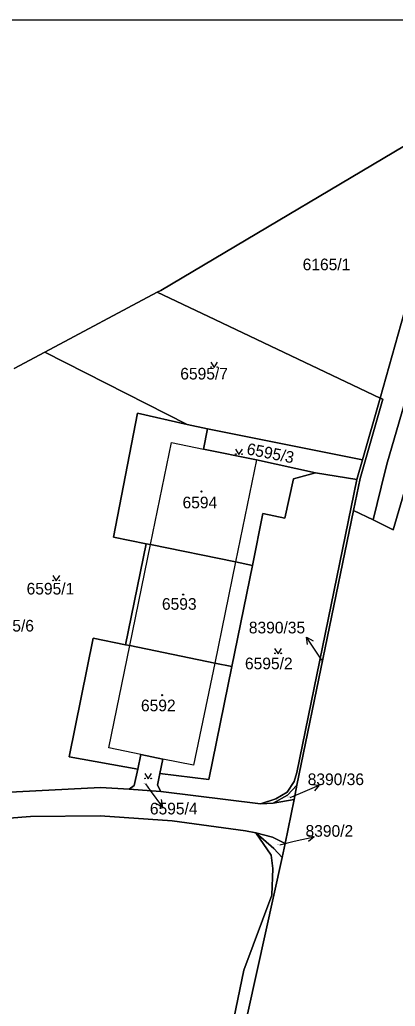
# Model space of a CAD drawing. Extents: x -596233 to -595156, y -1161235 to -1159375.
# Drawn here: x -595554.5 to -595499.7, y -1159520.6 to -1159376.6 of the extents above; entities that cross this region are included whole.
import ezdxf

# ---------------------------------------------------------------- set-up
doc = ezdxf.new("R2010")
doc.units = 0
for name, color, linetype in [('KN_CAR_KR', 7, 'Continuous'), ('KN_KULTURY', 7, 'Continuous'), ('KN_PARC_CIS_POM', 7, 'Continuous'), ('KN_PARC_CIS_POZ', 7, 'Continuous'), ('KN_PARC_CIS_STAV', 7, 'Continuous'), ('KN_PARC_PLOCHA', 7, 'Continuous'), ('PARC_C_SIPKA', 7, 'Continuous'), ('parcely_l', 7, 'Continuous')]:
    doc.layers.add(name, color=color, linetype=linetype)

msp = doc.modelspace()

# ---------------------------------------------------------------- linework, layer by layer
at = {"layer": 'KN_CAR_KR'}
for points in [[(-595535.4, -1159453.21), (-595532.33, -1159438.3)], [(-595532.33, -1159438.3), (-595527.67, -1159439.26)], [(-595519.95, -1159440.84), (-595523.01, -1159455.74)], [(-595538.43, -1159467.96), (-595535.4, -1159453.21)], [(-595523.01, -1159455.74), (-595526.05, -1159470.5)], [(-595541.5, -1159482.89), (-595538.43, -1159467.96)], [(-595526.05, -1159470.5), (-595529.12, -1159485.43)], [(-595536.85, -1159483.87), (-595541.5, -1159482.89)], [(-595529.12, -1159485.43), (-595533.62, -1159484.54)]]:
    msp.add_lwpolyline(points, dxfattribs=at)
at = {"layer": 'KN_KULTURY'}
for points in [[(-595526.6218, -1159426.5816), (-595526.1218, -1159427.3316), (-595525.6218, -1159426.5816)], [(-595523.0018, -1159439.2916), (-595522.5018, -1159440.0416), (-595522.0018, -1159439.2916)], [(-595549.6618, -1159457.7316), (-595549.1618, -1159458.4816), (-595548.6618, -1159457.7316)], [(-595517.3018, -1159468.3816), (-595516.8018, -1159469.1316), (-595516.3018, -1159468.3816)], [(-595536.2618, -1159486.6416), (-595535.7618, -1159487.3916), (-595535.2618, -1159486.6416)]]:
    msp.add_lwpolyline(points, dxfattribs=at)
for centre, radius in [((-595526.572, -1159427.2814), 0.05), ((-595525.6726, -1159427.2814), 0.05), ((-595522.952, -1159439.9914), 0.05), ((-595522.0526, -1159439.9914), 0.05), ((-595527.98, -1159445.45), 0.09), ((-595527.98, -1159445.45), 0.0398), ((-595549.612, -1159458.4314), 0.05), ((-595548.7126, -1159458.4314), 0.05), ((-595530.65, -1159460.51), 0.09), ((-595530.65, -1159460.51), 0.0398), ((-595517.252, -1159469.0814), 0.05), ((-595516.3526, -1159469.0814), 0.05), ((-595533.71, -1159475.18), 0.09), ((-595533.71, -1159475.18), 0.0398), ((-595536.212, -1159487.3414), 0.05), ((-595535.3126, -1159487.3414), 0.05)]:
    msp.add_circle(centre, radius, dxfattribs=at)
at = {"layer": 'KN_PARC_PLOCHA'}
for points in [[(-595609.8966, -1159376.5726), (-595488.0907, -1159376.5726), (-595492.13, -1159391.28), (-595533.92, -1159416.11), (-595534.42, -1159416.37), (-595550.84, -1159425.09), (-595555.33, -1159427.48)], [(-595523.59, -1159532.34), (-595516.18, -1159498.88), (-595515.76, -1159496.83), (-595514.46, -1159490.41), (-595514.04, -1159488.33), (-595505.77, -1159448.23), (-595502.92, -1159449.61), (-595499.98, -1159451.03), (-595480.46, -1159384.35)], [(-595555.33, -1159427.48), (-595550.84, -1159425.09), (-595530.06, -1159435.69), (-595537.31, -1159434.04), (-595540.82, -1159452.1), (-595536.04, -1159453.08), (-595539.07, -1159467.83), (-595543.79, -1159466.86), (-595547.29, -1159484.18), (-595537.28, -1159485.98), (-595537.78, -1159488.37), (-595538.54, -1159488.92), (-595542.69, -1159488.67), (-595564.48, -1159489.81)], [(-595564.48, -1159489.81), (-595542.69, -1159488.67), (-595538.54, -1159488.92), (-595537.9, -1159488.96), (-595534.58, -1159489.19), (-595533.92, -1159489.27), (-595519.36, -1159491.04), (-595517.52, -1159490.96), (-595514.46, -1159490.41), (-595515.76, -1159496.83), (-595517.63, -1159495.91), (-595520.03, -1159495.28), (-595521.56, -1159495.02), (-595532.26, -1159493.53), (-595542.78, -1159492.81), (-595552.95, -1159492.9), (-595556.06, -1159493.17)], [(-595556.06, -1159493.17), (-595552.95, -1159492.9), (-595542.78, -1159492.81), (-595532.26, -1159493.53), (-595521.56, -1159495.02), (-595520.03, -1159495.28), (-595517.78, -1159498.55), (-595517.57, -1159500.51), (-595517.73, -1159504.39), (-595521.8, -1159515.36), (-595525.24, -1159532.01), (-595551.31, -1159526.81), (-595551.71, -1159529.3), (-595554.82, -1159544.76)]]:
    msp.add_lwpolyline(points, dxfattribs=at)
for points in [[(-595502.92, -1159449.61), (-595501.74, -1159444.8), (-595500.92, -1159441.46), (-595488.33, -1159398.19), (-595484.37, -1159386.67), (-595480.46, -1159384.35), (-595499.98, -1159451.03)], [(-595502.92, -1159449.61), (-595505.77, -1159448.23), (-595504.81, -1159443.56), (-595501.53, -1159431.99), (-595501.91, -1159431.81), (-595492.69, -1159399.12), (-595490.33, -1159390.21), (-595485.67, -1159387.44), (-595484.37, -1159386.67), (-595488.33, -1159398.19), (-595500.92, -1159441.46), (-595501.74, -1159444.8)], [(-595501.91, -1159431.81), (-595526.97, -1159419.91), (-595534.42, -1159416.37), (-595533.92, -1159416.11), (-595492.13, -1159391.28), (-595490.33, -1159390.21), (-595492.69, -1159399.12)], [(-595501.91, -1159431.81), (-595504.46, -1159440.84), (-595527.08, -1159436.28), (-595530.06, -1159435.69), (-595550.84, -1159425.09), (-595534.42, -1159416.37), (-595526.97, -1159419.91)], [(-595505.77, -1159448.23), (-595514.04, -1159488.33), (-595515.41, -1159489.77), (-595517.52, -1159490.96), (-595519.36, -1159491.04), (-595517.14, -1159490.34), (-595515.46, -1159489.36), (-595514.47, -1159487.79), (-595514.04, -1159486.46), (-595505.29, -1159443.72), (-595504.46, -1159440.84), (-595501.91, -1159431.81), (-595501.53, -1159431.99), (-595504.81, -1159443.56)], [(-595530.06, -1159435.69), (-595527.08, -1159436.28), (-595527.67, -1159439.26), (-595519.95, -1159440.84), (-595511.32, -1159442.72), (-595514.53, -1159443.6), (-595515.79, -1159449.37), (-595519.01, -1159448.67), (-595520.55, -1159456.24), (-595523.01, -1159455.74), (-595535.4, -1159453.21), (-595536.04, -1159453.08), (-595540.82, -1159452.1), (-595537.31, -1159434.04)], [(-595504.46, -1159440.84), (-595505.29, -1159443.72), (-595511.32, -1159442.72), (-595519.95, -1159440.84), (-595527.67, -1159439.26), (-595527.08, -1159436.28)], [(-595505.29, -1159443.72), (-595514.04, -1159486.46), (-595514.47, -1159487.79), (-595515.46, -1159489.36), (-595517.14, -1159490.34), (-595519.36, -1159491.04), (-595533.92, -1159489.27), (-595534.41, -1159488.35), (-595534.05, -1159486.64), (-595526.9, -1159487.51), (-595523.55, -1159471.01), (-595520.55, -1159456.24), (-595519.01, -1159448.67), (-595515.79, -1159449.37), (-595514.53, -1159443.6), (-595511.32, -1159442.72)], [(-595520.55, -1159456.24), (-595523.55, -1159471.01), (-595526.05, -1159470.5), (-595538.43, -1159467.96), (-595539.07, -1159467.83), (-595536.04, -1159453.08), (-595535.4, -1159453.21), (-595523.01, -1159455.74)], [(-595539.07, -1159467.83), (-595538.43, -1159467.96), (-595526.05, -1159470.5), (-595523.55, -1159471.01), (-595526.9, -1159487.51), (-595534.05, -1159486.64), (-595533.62, -1159484.54), (-595536.85, -1159483.87), (-595537.28, -1159485.98), (-595547.29, -1159484.18), (-595543.79, -1159466.86)], [(-595534.05, -1159486.64), (-595534.41, -1159488.35), (-595533.92, -1159489.27), (-595534.58, -1159489.19), (-595537.9, -1159488.96), (-595538.54, -1159488.92), (-595537.78, -1159488.37), (-595537.28, -1159485.98), (-595536.85, -1159483.87), (-595533.62, -1159484.54)], [(-595514.46, -1159490.41), (-595517.52, -1159490.96), (-595515.41, -1159489.77), (-595514.04, -1159488.33)], [(-595516.18, -1159498.88), (-595523.59, -1159532.34), (-595524.19, -1159535.39), (-595525.52, -1159541.94), (-595526, -1159535.7), (-595525.87, -1159535.06), (-595525.24, -1159532.01), (-595521.8, -1159515.36), (-595517.73, -1159504.39), (-595517.57, -1159500.51), (-595517.78, -1159498.55), (-595520.03, -1159495.28), (-595517.4, -1159497.56)], [(-595515.76, -1159496.83), (-595516.18, -1159498.88), (-595517.4, -1159497.56), (-595520.03, -1159495.28), (-595517.63, -1159495.91)]]:
    msp.add_lwpolyline(points, close=True, dxfattribs=at)
at = {"layer": 'PARC_C_SIPKA'}
for points in [[(-595512.5097, -1159467.807), (-595512.6439, -1159466.6971), (-595511.6754, -1159467.2557)], [(-595510.4, -1159470.09), (-595510.99, -1159469.2), (-595512.6439, -1159466.6971)], [(-595536.15, -1159488.15), (-595535.44, -1159489.11), (-595533.6606, -1159491.5253)], [(-595515.05, -1159490.12), (-595513.54, -1159489.49), (-595510.7756, -1159488.3247)], [(-595511.8913, -1159488.2524), (-595510.7756, -1159488.3247), (-595511.5028, -1159489.1739)], [(-595533.8512, -1159490.4237), (-595533.6606, -1159491.5253), (-595534.6563, -1159491.0168)], [(-595516.56, -1159497.02), (-595514.44, -1159496.53), (-595511.5164, -1159495.8571)], [(-595512.6031, -1159495.5941), (-595511.5164, -1159495.8571), (-595512.3788, -1159496.5687)]]:
    msp.add_lwpolyline(points, dxfattribs=at)
at = {"layer": 'parcely_l'}
for points in [[(-595609.8966, -1159376.5726), (-595488.0907, -1159376.5726)], [(-595502.92, -1159449.61), (-595499.98, -1159451.03), (-595480.46, -1159384.35), (-595484.37, -1159386.67)], [(-595484.37, -1159386.67), (-595488.33, -1159398.19), (-595500.92, -1159441.46), (-595501.74, -1159444.8), (-595502.92, -1159449.61)], [(-595501.91, -1159431.81), (-595492.69, -1159399.12), (-595490.33, -1159390.21)], [(-595492.13, -1159391.28), (-595533.92, -1159416.11), (-595534.42, -1159416.37)], [(-595534.42, -1159416.37), (-595550.84, -1159425.09)], [(-595501.91, -1159431.81), (-595526.97, -1159419.91), (-595534.42, -1159416.37)], [(-595550.84, -1159425.09), (-595555.33, -1159427.48)], [(-595550.84, -1159425.09), (-595530.06, -1159435.69)], [(-595501.91, -1159431.81), (-595501.53, -1159431.99), (-595504.81, -1159443.56), (-595505.77, -1159448.23)], [(-595504.46, -1159440.84), (-595501.91, -1159431.81)], [(-595536.04, -1159453.08), (-595540.82, -1159452.1), (-595537.31, -1159434.04), (-595530.06, -1159435.69)], [(-595530.06, -1159435.69), (-595527.08, -1159436.28)], [(-595527.08, -1159436.28), (-595527.67, -1159439.26), (-595519.95, -1159440.84), (-595511.32, -1159442.72)], [(-595504.46, -1159440.84), (-595527.08, -1159436.28)], [(-595505.29, -1159443.72), (-595504.46, -1159440.84)], [(-595511.32, -1159442.72), (-595514.53, -1159443.6), (-595515.79, -1159449.37), (-595519.01, -1159448.67), (-595520.55, -1159456.24)], [(-595511.32, -1159442.72), (-595505.29, -1159443.72)], [(-595519.36, -1159491.04), (-595517.14, -1159490.34), (-595515.46, -1159489.36), (-595514.47, -1159487.79), (-595514.04, -1159486.46), (-595505.29, -1159443.72)], [(-595505.77, -1159448.23), (-595514.04, -1159488.33)], [(-595505.77, -1159448.23), (-595502.92, -1159449.61)], [(-595539.07, -1159467.83), (-595536.04, -1159453.08)], [(-595520.55, -1159456.24), (-595523.01, -1159455.74), (-595535.4, -1159453.21), (-595536.04, -1159453.08)], [(-595520.55, -1159456.24), (-595523.55, -1159471.01)], [(-595539.07, -1159467.83), (-595543.79, -1159466.86), (-595547.29, -1159484.18), (-595537.28, -1159485.98)], [(-595523.55, -1159471.01), (-595526.05, -1159470.5), (-595538.43, -1159467.96), (-595539.07, -1159467.83)], [(-595523.55, -1159471.01), (-595526.9, -1159487.51), (-595534.05, -1159486.64)], [(-595534.05, -1159486.64), (-595533.62, -1159484.54), (-595536.85, -1159483.87), (-595537.28, -1159485.98)], [(-595537.28, -1159485.98), (-595537.78, -1159488.37), (-595538.54, -1159488.92)], [(-595533.92, -1159489.27), (-595534.41, -1159488.35), (-595534.05, -1159486.64)], [(-595568.33, -1159490.07), (-595564.48, -1159489.81), (-595542.69, -1159488.67), (-595538.54, -1159488.92)], [(-595514.04, -1159488.33), (-595515.41, -1159489.77), (-595517.52, -1159490.96)], [(-595514.46, -1159490.41), (-595514.04, -1159488.33)], [(-595538.54, -1159488.92), (-595537.9, -1159488.96), (-595534.58, -1159489.19), (-595533.92, -1159489.27)], [(-595533.92, -1159489.27), (-595519.36, -1159491.04)], [(-595517.52, -1159490.96), (-595519.36, -1159491.04)], [(-595517.52, -1159490.96), (-595514.46, -1159490.41)], [(-595514.46, -1159490.41), (-595515.76, -1159496.83)], [(-595520.03, -1159495.28), (-595521.56, -1159495.02), (-595532.26, -1159493.53), (-595542.78, -1159492.81), (-595552.95, -1159492.9), (-595556.06, -1159493.17), (-595563.14, -1159493.59), (-595573.16, -1159495.05), (-595575.62, -1159495.61)], [(-595520.03, -1159495.28), (-595517.78, -1159498.55), (-595517.57, -1159500.51), (-595517.73, -1159504.39), (-595521.8, -1159515.36), (-595525.24, -1159532.01)], [(-595515.76, -1159496.83), (-595517.63, -1159495.91), (-595520.03, -1159495.28)], [(-595520.03, -1159495.28), (-595517.4, -1159497.56), (-595516.18, -1159498.88)], [(-595516.18, -1159498.88), (-595515.76, -1159496.83)], [(-595525.52, -1159541.94), (-595524.19, -1159535.39), (-595523.59, -1159532.34), (-595516.18, -1159498.88)]]:
    msp.add_lwpolyline(points, dxfattribs=at)

# ---------------------------------------------------------------- texts
at = {"layer": 'KN_PARC_CIS_POM'}
msp.add_text('8390/35', height=0.1, rotation=77.623924, dxfattribs=at).set_placement((-595510.4714, -1159470.4156))
for s, p in [('6595/4', (-595536.4333, -1159488.15)), ('8390/36', (-595515.3833, -1159490.12)), ('8390/2', (-595516.8433, -1159497.02))]:
    msp.add_text(s, height=0.1, dxfattribs=at).set_placement(p)
at = {"layer": 'KN_PARC_CIS_POZ'}
for s, p in [('6165/1', (-595513.2066, -1159413.15)), ('6595/7', (-595531.0666, -1159429.1)), ('6595/1', (-595553.4966, -1159460.49)), ('8390/35', (-595521.0616, -1159466.17)), ('6595/2', (-595521.6266, -1159471.41)), ('8390/36', (-595512.4716, -1159488.32)), ('6595/4', (-595535.5066, -1159492.6)), ('8390/2', (-595512.7866, -1159495.86))]:
    msp.add_text(s, height=1.7, dxfattribs=at).set_placement(p)
msp.add_text('6595/3', height=1.7, rotation=348.893653, dxfattribs=at).set_placement((-595521.4764, -1159440.0122))
at = {"layer": 'KN_PARC_CIS_STAV'}
for s, p in [('6594', (-595530.7366, -1159447.91)), ('6593', (-595533.7466, -1159462.72)), ('6595/6', (-595559.3766, -1159465.9)), ('6592', (-595536.8066, -1159477.54))]:
    msp.add_text(s, height=1.7, dxfattribs=at).set_placement(p)

doc.saveas('drawing.dxf')
